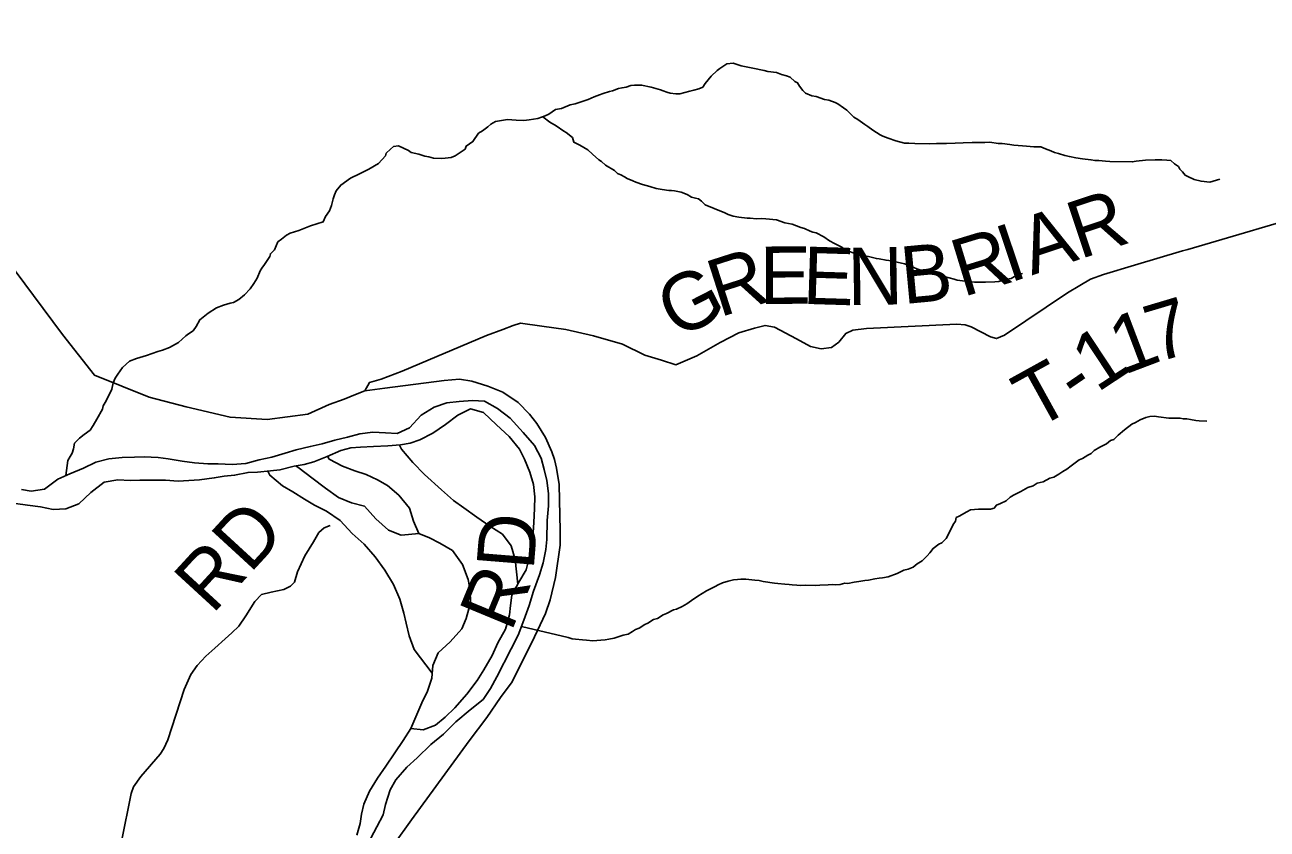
# Model space of a CAD drawing. Extents: x 1310247 to 1664935, y 235267 to 584339.
# Drawn here: x 1496305 to 1502798, y 382553 to 386758 of the extents above; entities that cross this region are included whole.
import ezdxf

# ---------------------------------------------------------------- set-up
doc = ezdxf.new("R2010")
doc.units = 0
for name, color, linetype in [('GM_X_County_Road', 7, 'Continuous'), ('GM_X_County_Road_Text', 7, 'Continuous'), ('GM_X_Major_River', 7, 'Continuous'), ('GM_X_Minor_River', 7, 'Continuous'), ('GM_X_Township_Road', 7, 'Continuous'), ('GM_X_Township_Road_Text', 7, 'Continuous')]:
    doc.layers.add(name, color=color, linetype=linetype)

msp = doc.modelspace()

# ---------------------------------------------------------------- linework, layer by layer
at = {"layer": 'GM_X_County_Road'}
for points in [[(1498032.5, 384824.9), (1497973.7, 384801.7), (1497895.1, 384773.7), (1497784.3, 384723), (1497571.1, 384694.7), (1497377.5, 384706.3), (1497147.9, 384760.6), (1496953.5, 384810.7), (1496668.2, 384926.8), (1496502.1, 385139.9), (1496150.9, 385607.1)], [(1498232.4, 382472.6), (1498324.9, 382602.5), (1498626, 383015.5), (1498719.2, 383137.3), (1498790.1, 383241.7), (1498852.4, 383322.8), (1498883.2, 383387.9), (1498953.7, 383528.9), (1499026, 383680.8), (1499049.5, 383751.3), (1499077.5, 383867.9), (1499102.8, 384037), (1499101.9, 384112), (1499097.4, 384354.3), (1499083.8, 384441), (1499073, 384485.3), (1499059.4, 384525.1), (1499026, 384600.1), (1498980.8, 384673.3), (1498941.9, 384723), (1498882.2, 384783.6), (1498803.6, 384837), (1498725, 384868.6), (1498640, 384895.7), (1498576.7, 384905.7), (1498496.2, 384899.3), (1498186.2, 384857.8), (1498081.3, 384844.2), (1498032.5, 384824.9)]]:
    msp.add_lwpolyline(points, dxfattribs=at)
at = {"layer": 'GM_X_Major_River'}
for points in [[(1496286.4, 384329.3), (1496338.4, 384320.4), (1496406.8, 384331.3), (1496477.8, 384382.3), (1496540.5, 384411.4), (1496611.1, 384440.3), (1496675.8, 384471.4), (1496744.3, 384488.3), (1496812.6, 384495.2), (1496876.8, 384498.2), (1496929, 384499.3), (1497001.2, 384496.1), (1497053.2, 384489.2), (1497127.2, 384476), (1497191.3, 384468.9), (1497261.4, 384463.7), (1497315.5, 384462.8), (1497387.7, 384459.6), (1497460, 384464.5), (1497528.5, 384483.4), (1497594.9, 384498.3), (1497665.5, 384519.2), (1497721.9, 384536.4), (1497796.4, 384553.2), (1497858.8, 384568.2), (1497925.3, 384587.2), (1497991.8, 384602.2), (1498056.2, 384619.2), (1498122.5, 384628.1), (1498188.7, 384625), (1498250.8, 384622), (1498315.5, 384651), (1498376.7, 384718.2), (1498443.6, 384759.3), (1498510.2, 384782.2), (1498574.5, 384789.2), (1498644.7, 384794.1), (1498706.9, 384791), (1498774.4, 384751.8), (1498841.8, 384702.5), (1498908.8, 384627.1)], [(1496255.1, 384255.6), (1496319.2, 384246.5), (1496387.2, 384237.3), (1496453.2, 384224.2), (1496519.4, 384227.1), (1496586.1, 384254.1), (1496649.2, 384313.3), (1496718.3, 384366.3), (1496790.7, 384379.2), (1496854.8, 384376.1), (1496905, 384377.3), (1496975.2, 384378.1), (1497039.4, 384377.1), (1497105.5, 384372), (1497161.7, 384375.1), (1497217.9, 384380.1), (1497294.3, 384388.9), (1497346.6, 384398.1), (1497400.8, 384403.2), (1497471.3, 384418.1), (1497521.4, 384419.3), (1497587.7, 384426.2), (1497638, 384431.4), (1497712.5, 384450.2), (1497764.8, 384459.4), (1497815.2, 384472.6), (1497883.8, 384501.6), (1497956.5, 384532.5), (1498008.9, 384545.7), (1498059.1, 384550.9), (1498127.4, 384553.8), (1498201.6, 384556.5), (1498267.9, 384561.5), (1498318.2, 384570.7), (1498368.6, 384587.9), (1498437.4, 384622.9), (1498502.3, 384668), (1498567.3, 384717.1), (1498634, 384750.1), (1498701.9, 384730.9), (1498769.1, 384667.6), (1498836.3, 384606.3), (1498889.3, 384539.2), (1498916.6, 384486.5), (1498943.6, 384419.8)], [(1498908.8, 384627.1), (1498967.9, 384557.9), (1499002.9, 384493.1), (1499018, 384432.7), (1499033.1, 384376.2), (1499042.1, 384307.8), (1499041, 384243.6), (1499033.8, 384167.5), (1499032.2, 384067.2), (1499027.3, 384015.1), (1499014.1, 383945), (1498995.1, 383883.1), (1498963.6, 383797.3), (1498940.3, 383721.5), (1498913, 383645.6), (1498883.7, 383567.9), (1498846.4, 383496.2), (1498771.8, 383348.9), (1498738.8, 383289.3), (1498699.7, 383231.7), (1498632.7, 383176.6), (1498557.4, 383113.6), (1498492.2, 383050.5), (1498427.1, 382995.3), (1498355.8, 382926.3), (1498300.9, 382877), (1498243.6, 382811.7), (1498214.7, 382758), (1498189.4, 382682.2), (1498176.5, 382628.2), (1498143.4, 382564.5), (1498112.4, 382506.8)], [(1498943.6, 384419.8), (1498962.6, 384355.3), (1498969.6, 384291), (1498968.6, 384228.8), (1498965.4, 384156.6), (1498960.5, 384104.5), (1498953.7, 384054.4), (1498942.5, 383978.3), (1498925.3, 383908.4), (1498886.1, 383844.8), (1498849, 383777.2), (1498842.1, 383723.1), (1498837.2, 383673), (1498816, 383599.1), (1498776.7, 383527.5), (1498747.6, 383461.7), (1498704.2, 383386.2), (1498669.2, 383330.6), (1498613.9, 383259.2), (1498552.6, 383188), (1498501.7, 383138.6), (1498450.8, 383097.3), (1498386.3, 383072.3), (1498322.2, 383079.4), (1498281.1, 383015.8), (1498237.9, 382952.3), (1498190.6, 382882.9), (1498147.5, 382819.3), (1498106.3, 382751.8), (1498077.1, 382684), (1498064.2, 382632), (1498057.4, 382582), (1498040.4, 382522)]]:
    msp.add_lwpolyline(points, dxfattribs=at)
at = {"layer": 'GM_X_Minor_River'}
for points in [[(1499248, 386367.7), (1499280.4, 386381.2), (1499308.7, 386392.7), (1499326.8, 386398.4), (1499361.2, 386409.9), (1499375.3, 386413.6), (1499407.6, 386425.1), (1499425.7, 386428.8), (1499447.8, 386432.5), (1499472.1, 386440.1), (1499490.2, 386441.8), (1499528.3, 386443.1), (1499578.3, 386432.2), (1499626.3, 386417.3), (1499640.2, 386413), (1499660.2, 386406.7), (1499678.2, 386400.3), (1499706.2, 386397.8), (1499728.3, 386397.4), (1499780.7, 386410.6), (1499800.9, 386416.2), (1499827.1, 386423.8), (1499847.3, 386431.5), (1499859.7, 386451.4), (1499892.4, 386488.9), (1499923, 386518.5), (1499937.3, 386530.3), (1499973.8, 386553.8), (1500006, 386557.2), (1500022, 386552.9), (1500047.9, 386544.4), (1500109.9, 386531.3), (1500167.9, 386518.3), (1500187.9, 386513.9), (1500234, 386509.1), (1500259.9, 386498.6), (1500285.9, 386492.1), (1500303.8, 386483.8), (1500329.6, 386461.2), (1500343.5, 386455), (1500353.3, 386436.7), (1500370.9, 386414.3), (1500384.8, 386400), (1500418.7, 386387.4), (1500440.7, 386383), (1500484.6, 386368.2), (1500506.6, 386363.8), (1500540.5, 386351.1), (1500554.5, 386344.9), (1500584.2, 386324.3), (1500600.1, 386312), (1500637.6, 386275.2), (1500657.5, 386262.8), (1500695.1, 386236), (1500711, 386225.7), (1500736.8, 386207.2), (1500774.5, 386182.4), (1500788.5, 386176.1), (1500816.4, 386165.6), (1500856.3, 386150.9), (1500902.3, 386140), (1500924.4, 386139.6), (1500956.4, 386137.1), (1501034.7, 386135.7), (1501068.9, 386137.1), (1501088.9, 386136.8), (1501121.1, 386138.2), (1501167.3, 386139.4), (1501209.4, 386140.7), (1501255.6, 386141.9), (1501321.9, 386142.8), (1501348, 386144.3), (1501392.1, 386137.5), (1501412.1, 386137.1), (1501452.2, 386132.4), (1501474.2, 386128), (1501518.3, 386125.3), (1501540.4, 386122.9), (1501578.5, 386120.2), (1501614.6, 386119.6), (1501638.5, 386109.1), (1501666.4, 386098.6), (1501686.3, 386090.2), (1501706.3, 386085.8), (1501740.3, 386075.2), (1501764.3, 386068.8), (1501798.3, 386062.1), (1501832.3, 386057.5), (1501876.4, 386052.7), (1501898.4, 386048.3), (1501918.5, 386048), (1501952.6, 386045.4), (1501974.6, 386043), (1502093, 386040.9), (1502113.1, 386044.6), (1502161.4, 386049.8), (1502211.6, 386052.9), (1502247.8, 386052.3), (1502273.8, 386049.8), (1502293.9, 386049.5), (1502313.7, 386031)], [(1496518.4, 384401.2), (1496528.4, 384479.6), (1496540.8, 384501.5), (1496551.2, 384519.4), (1496559.6, 384541.3), (1496564.1, 384571.4), (1496590.6, 384597), (1496615, 384616.7), (1496645.5, 384638.2), (1496662, 384664), (1496680.6, 384695.8), (1496709.6, 384749.5), (1496713.9, 384765.5), (1496724.2, 384783.4), (1496747, 384827.2), (1496759.5, 384853.1), (1496766.1, 384887.1), (1496776.5, 384911), (1496790.9, 384930.8), (1496815.6, 384966.5), (1496852.3, 385000), (1496888.7, 385013.5), (1496941.1, 385028.6), (1496999.7, 385049.7), (1497023.9, 385057.3), (1497060.3, 385070.7), (1497106.9, 385098), (1497145.6, 385131.5), (1497159.8, 385143.3), (1497184.2, 385158.9), (1497200.6, 385180.7), (1497219.3, 385216.5), (1497262, 385249.9), (1497306.7, 385279.2), (1497343, 385292.7), (1497377.3, 385302.1), (1497395.4, 385305.8), (1497423.8, 385321.4), (1497452.3, 385347), (1497483, 385378.6), (1497501.5, 385406.3), (1497518, 385434.2), (1497534.7, 385472), (1497543, 385485.9), (1497557.4, 385505.8), (1497584.2, 385547.5), (1497588.4, 385561.4), (1497608.8, 385581.2), (1497627.6, 385623), (1497645.9, 385636.7), (1497672.4, 385658.4), (1497690.6, 385668.1), (1497737, 385683.3), (1497797.6, 385706.4), (1497864.2, 385727.3), (1497876.7, 385755.2), (1497897.3, 385784.9), (1497907.8, 385812.9), (1497916.5, 385848.8), (1497922.8, 385868.8), (1497931.2, 385890.8), (1497955.8, 385920.4), (1498006.6, 385955.7), (1498053.1, 385979), (1498101.7, 386004.2), (1498152.4, 386033.5), (1498189.2, 386073), (1498193.5, 386087), (1498215.9, 386108.6), (1498232.2, 386122.4), (1498258.3, 386126), (1498310.1, 386101), (1498324, 386090.7), (1498364, 386082), (1498395.9, 386071.4), (1498415.9, 386067), (1498439.9, 386060.6), (1498484.1, 386059.8), (1498502.2, 386061.5), (1498532.3, 386065), (1498554.5, 386072.6), (1498605.3, 386107.9), (1498611.6, 386123.8), (1498646.1, 386147.3), (1498675, 386191), (1498697.3, 386204.6), (1498723.7, 386224.3), (1498740, 386238), (1498764.3, 386251.7), (1498826.7, 386262.6), (1498872.8, 386259.8), (1498912.9, 386257.1), (1498941.1, 386260.6), (1498985.4, 386267.9), (1499023.8, 386281.3), (1499044, 386290.9), (1499078.5, 386314.4), (1499108.7, 386319.9), (1499155.2, 386339.2), (1499181.4, 386344.8), (1499248, 386367.7)], [(1499012.3, 386277.2), (1499049.3, 386248.7), (1499081.1, 386230.1), (1499120.8, 386201.3), (1499134.7, 386195), (1499166.4, 386168.3), (1499174, 386144.1), (1499205.9, 386129.5), (1499247.6, 386104.7), (1499271.3, 386082.2), (1499304.9, 386051.5), (1499318.9, 386043.2), (1499338.6, 386024.8), (1499386.3, 385995.8), (1499402.1, 385981.5), (1499420.1, 385973.2), (1499437.9, 385962.8), (1499451.9, 385954.6), (1499481.8, 385942), (1499497.7, 385935.7), (1499533.6, 385923), (1499571.6, 385912.3), (1499603.5, 385901.7), (1499635.6, 385897.1), (1499669.6, 385892.5), (1499683.7, 385892.3), (1499699.7, 385890), (1499735.7, 385883.3), (1499765.6, 385870.8), (1499789.5, 385856.3), (1499809.5, 385851.9), (1499825.4, 385847.6), (1499841.3, 385835.3), (1499861.1, 385816.9), (1499906.9, 385798), (1499928.9, 385789.6), (1499958.8, 385777), (1499980.7, 385766.6), (1500006.6, 385758.1), (1500036.6, 385751.6), (1500080.7, 385746.8), (1500094.7, 385746.6), (1500128.8, 385744), (1500152.9, 385745.5), (1500177, 385743.1), (1500233.1, 385738.1), (1500277, 385723.3), (1500315, 385716.6), (1500360.9, 385697.8), (1500378.9, 385693.4), (1500408.8, 385678.8), (1500422.7, 385674.6), (1500440.7, 385670.2), (1500480.5, 385649.5), (1500510.3, 385628.9), (1500536.2, 385614.4), (1500574, 385595.6), (1500597.8, 385577.2), (1500619.7, 385570.8), (1500655.6, 385558.1), (1500677.6, 385551.7), (1500713.7, 385547), (1500755.6, 385536.2), (1500769.7, 385534), (1500805.7, 385527.3), (1500819.7, 385525.1), (1500843.7, 385520.7), (1500863.7, 385516.3), (1500901.7, 385507.6), (1500935.6, 385497), (1500967.5, 385482.4), (1501005.4, 385469.6), (1501019.4, 385463.4), (1501047.4, 385456.9), (1501081.4, 385448.2), (1501109.4, 385441.7), (1501161.3, 385428.8), (1501177.3, 385422.5), (1501219.4, 385417.7), (1501239.4, 385415.4), (1501267.5, 385412.9), (1501325.6, 385411.8), (1501373.9, 385415), (1501396, 385416.6), (1501428.3, 385426.1), (1501460.5, 385431.6), (1501490.9, 385451.1), (1501505, 385454.9), (1501519.1, 385458.7)], [(1502313.7, 386031), (1502333.5, 386016.6), (1502341.3, 386002.5), (1502355.1, 385990.2), (1502368.9, 385971.9), (1502382.8, 385965.6), (1502416.7, 385948.9), (1502452.6, 385940.3), (1502498.7, 385935.5), (1502551.2, 385950.6)], [(1501455.3, 384289.1), (1501471.5, 384298.9), (1501510, 384318.3), (1501546.5, 384339.8), (1501574.7, 384347.3), (1501595, 384361), (1501627.3, 384368.5), (1501661.7, 384387.9), (1501681.9, 384393.6), (1501708.3, 384409.2), (1501730.6, 384422.9), (1501750.8, 384434.6), (1501773.2, 384452.2), (1501815.9, 384483.6), (1501832.1, 384491.4), (1501860.5, 384509), (1501878.7, 384516.7), (1501893, 384532.5), (1501923.4, 384550), (1501957.8, 384567.5), (1501978.2, 384585.2), (1501996.4, 384590.9), (1502018.8, 384612.6), (1502051.4, 384640.2), (1502090, 384669.6), (1502110.3, 384679.3), (1502134.6, 384692.9), (1502162.9, 384704.5), (1502185.1, 384710.1), (1502209.2, 384711.7), (1502229.2, 384709.3), (1502283.3, 384702.4), (1502303.3, 384702), (1502343.5, 384701.3), (1502359.5, 384699), (1502377.6, 384698.7), (1502397.6, 384694.3), (1502425.6, 384689.8), (1502441.6, 384687.5), (1502481.7, 384686.8)], [(1498261.9, 384561), (1498273.4, 384539.7), (1498332.4, 384470.5), (1498393.6, 384407.2), (1498482.5, 384327.4), (1498545.8, 384272.1), (1498599.4, 384233.1), (1498666.8, 384183.7), (1498734.2, 384136.4), (1498801.8, 384095.1), (1498846.9, 384034.1), (1498867.8, 383963.5), (1498880.5, 383834.5)], [(1497886, 384502.5), (1497895, 384488), (1497964.7, 384450.7), (1498028.5, 384425.5), (1498088.4, 384406.4), (1498148.2, 384379.3), (1498199.9, 384350.3), (1498259.2, 384299.1), (1498314.3, 384232), (1498335.2, 384163.4), (1498364.2, 384098.6), (1498420, 384075.6), (1498473.8, 384048.6), (1498539.4, 384009.3), (1498592.3, 383936.2), (1498621.1, 383857.4), (1498632.2, 383803), (1498633.1, 383736.8), (1498611.6, 383654.9), (1498588.6, 383601.1), (1498527.2, 383531.9), (1498464, 383474.8), (1498436.8, 383409), (1498431.6, 383342.9), (1498408.4, 383275.1), (1498379.2, 383213.4), (1498322.2, 383079.4)], [(1497575, 384424.9), (1497584.4, 384403.1), (1497651.7, 384347.7), (1497705.4, 384316.7), (1497767, 384277.5), (1497818.7, 384246.5), (1497880.4, 384215.4), (1497951.8, 384166), (1498014.9, 384098.6), (1498078.2, 384043.4), (1498135.3, 383976.2), (1498186.3, 383907), (1498231.2, 383832), (1498264, 383755.2), (1498284.8, 383682.6), (1498298, 383630.2), (1498312.9, 383563.7), (1498339.8, 383493), (1498433.7, 383369.2)], [(1497721.6, 384451.8), (1497737.6, 384440.6), (1497805, 384389.2), (1497876.4, 384335.8), (1497943.8, 384286.5), (1498011.6, 384259.2), (1498079.6, 384242), (1498138.7, 384174.8), (1498205.9, 384115.4), (1498271.7, 384090.2), (1498365.9, 384098)], [(1498900.7, 383613), (1499144.5, 383554.4), (1499164.5, 383548), (1499182.5, 383545.7), (1499218.6, 383543.1), (1499240.6, 383540.7), (1499272.7, 383538.1), (1499314.9, 383541.4), (1499337, 383543), (1499357.2, 383546.7), (1499385.4, 383552.2), (1499431.8, 383567.5), (1499458, 383573), (1499480.3, 383586.7), (1499496.5, 383596.4), (1499514.7, 383604.1), (1499545.1, 383623.7), (1499561.3, 383629.5), (1499589.7, 383649), (1499611.9, 383654.7), (1499640.3, 383674.2), (1499658.5, 383680), (1499695, 383699.4), (1499711.1, 383703.1), (1499739.4, 383716.7), (1499763.7, 383730.3), (1499788.1, 383748), (1499822.6, 383771.5), (1499867.3, 383798.8), (1499891.5, 383810.4), (1499911.8, 383822.1), (1499928, 383829.9), (1499950.3, 383841.5), (1499980.5, 383849), (1500008.8, 383856.6), (1500028.8, 383858.2), (1500046.9, 383859.9), (1500073, 383859.5), (1500119.1, 383854.6), (1500143.2, 383852.2), (1500163.2, 383847.8), (1500223.2, 383838.8), (1500239.3, 383836.5), (1500277.3, 383833.8), (1500299.4, 383831.4), (1500315.4, 383831.1), (1500339.5, 383828.7), (1500359.5, 383826.3), (1500385.6, 383827.9), (1500435.8, 383827), (1500459.9, 383828.6), (1500504.1, 383829.8), (1500526.2, 383831.5), (1500542.3, 383831.2), (1500566.4, 383832.8), (1500590.6, 383838.4), (1500606.6, 383838.1), (1500638.8, 383843.5), (1500663, 383847.1), (1500695.2, 383852.6), (1500713.3, 383854.3), (1500747.5, 383861.7), (1500769.7, 383865.4), (1500787.8, 383867.1), (1500816, 383872.6), (1500864.4, 383889.8), (1500898.9, 383907.3), (1500921, 383912.9), (1500947.3, 383922.5), (1500967.7, 383940.2), (1500994, 383955.8), (1501020.6, 383981.5), (1501034.9, 383997.3), (1501051.3, 384021.1), (1501081.8, 384042.6), (1501098, 384050.4), (1501120.4, 384072.1), (1501143.3, 384115.9), (1501155.8, 384145.8), (1501168.2, 384163.6), (1501172.5, 384181.6), (1501188.7, 384189.4), (1501227.2, 384212.8), (1501247.4, 384222.5), (1501267.5, 384224.1), (1501289.6, 384225.8), (1501325.8, 384225.1), (1501351.9, 384226.7), (1501370, 384230.4), (1501382.3, 384246.2), (1501404.6, 384255.9), (1501432.9, 384269.5), (1501455.3, 384289.1)]]:
    msp.add_lwpolyline(points, dxfattribs=at)
at = {"layer": 'GM_X_Township_Road'}
for points in [[(1502383.6, 385583.9), (1503081.6, 385788.8), (1503132.1, 385807.5), (1503191, 385838), (1504053.9, 386388.5), (1504113.1, 386429), (1504205.3, 386510.7), (1506429.6, 388598), (1506575.2, 388730.4), (1506647.1, 388800.6), (1506752.5, 388928.1), (1506812.6, 389008.6), (1506843.8, 389051.8), (1506911.6, 389192.3)], [(1498081.3, 384844.2), (1498105.7, 384887.6), (1498166.3, 384905.7), (1498277.5, 384948.1), (1498717.7, 385133.4), (1498803.6, 385166), (1498856, 385186.8), (1498895.8, 385197.7), (1499007, 385183.2), (1499131.7, 385165.1), (1499277.3, 385132.6), (1499428.2, 385088.3), (1499545.8, 385031.3), (1499632.5, 385004.2), (1499707.8, 384981), (1499816, 385027.7), (1499938.1, 385097.3), (1500035.7, 385147), (1500118, 385171.4), (1500173.1, 385186.8), (1500222.8, 385176.9), (1500338.5, 385116.3), (1500410.8, 385075.6), (1500466, 385064.7), (1500521.1, 385070.2), (1500558.2, 385099.3), (1500595.4, 385144.4), (1500631.9, 385161.4), (1500704.1, 385169.6), (1501175, 385193.4), (1501218.9, 385190.2), (1501250.6, 385179.3), (1501351.3, 385126.6), (1501383.1, 385117.8), (1501425.5, 385134.7), (1501753.6, 385356.6), (1501818.6, 385395), (1501873.5, 385427.6), (1501942.2, 385451.9), (1502103.6, 385501.7), (1502355.5, 385575.6), (1502383.6, 385583.9)], [(1496809.1, 382487.8), (1496859.9, 382739), (1496872.8, 382774.7), (1496910.3, 382827.8), (1497011.4, 382945.4), (1497030.2, 382975), (1497051.4, 383020.5), (1497136.4, 383282.9), (1497172.6, 383362.1), (1497205.8, 383409.3), (1497251.1, 383458.2), (1497298.3, 383499.1), (1497350.9, 383548.8), (1497386.2, 383578.6), (1497422.3, 383614.8), (1497460.3, 383669), (1497507.3, 383744), (1497541.7, 383780.2), (1497592.3, 383792.9), (1497658.3, 383805.5), (1497692.6, 383823.6), (1497713.4, 383844.4), (1497728.8, 383897.7), (1497767.6, 383981.8), (1497812.9, 384055.9), (1497840.9, 384103.8), (1497869.8, 384128.2), (1497900.5, 384140)]]:
    msp.add_lwpolyline(points, dxfattribs=at)

# ---------------------------------------------------------------- texts
at = {"layer": 'GM_X_County_Road_Text'}
for s, rotation, p in [('D', 85.38066, (1498963.5, 383903)), ('R', 67.51583, (1498845.8, 383578.1))]:
    msp.add_text(s, height=300, rotation=rotation, dxfattribs=at).set_placement(p)
at = {"layer": 'GM_X_Township_Road_Text'}
for s, rotation, p in [('R', 18.36337, (1501817.6, 385531.4)), ('A', 18.5657, (1501567.6, 385447.4)), ('I', 18.46547, (1501450.2, 385408.2)), ('R', 16.99396, (1501206.5, 385333.6)), ('R', 17.80549, (1499934.8, 385227.3)), ('E', 0.15, (1500145.3, 385298.9)), ('E', 358.23405, (1500367.1, 385299.5)), ('N', 0.80918, (1500606.1, 385292.5)), ('B', 5.39069, (1500896.2, 385297.6)), ('G', 27.18575, (1499711.9, 385111.7)), ('7', 16.6145, (1502214.2, 384989.8)), ('1', 20.75581, (1502046.8, 384926.2)), ('1', 33.44036, (1501908.2, 384832.3)), ('T', 28.92889, (1501584.5, 384638.2)), ('-', 34.46407, (1501807.8, 384763.4)), ('RD', 47.433, (1497284.3, 383671.9))]:
    msp.add_text(s, height=300, rotation=rotation, dxfattribs=at).set_placement(p)

doc.saveas('drawing.dxf')
